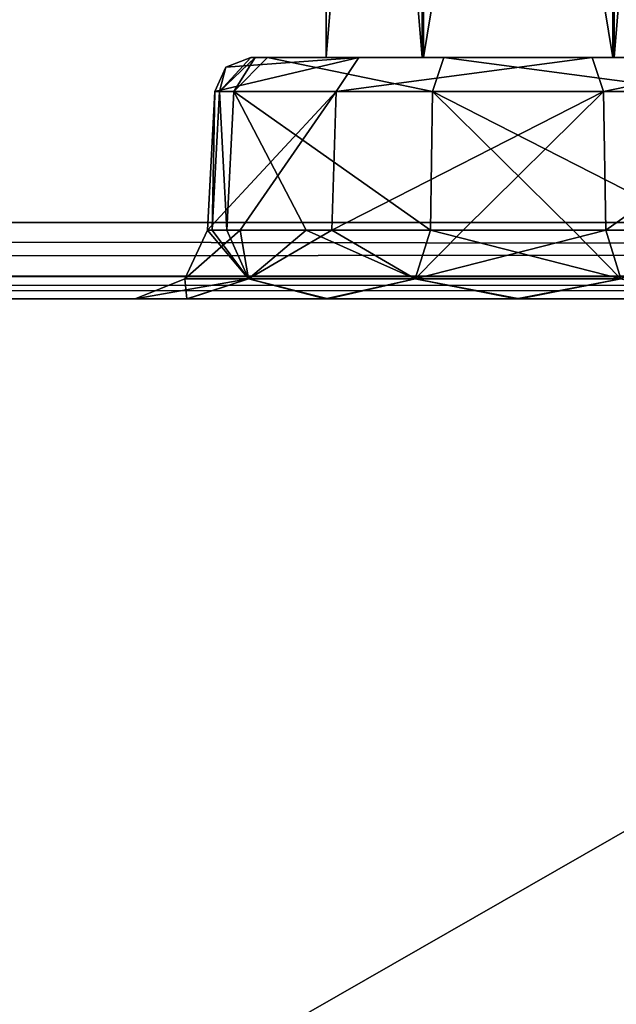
# Model space of a CAD drawing. Header units: inches. Extents: x -10 to 10, y -2.3 to 4.3.
# Tile 480 of 656: x -2.207 to -1.959, y -1.897 to -1.489. Entities that reach past the tile are written whole.
import ezdxf

# ---------------------------------------------------------------- set-up
doc = ezdxf.new("R2010")
doc.units = ezdxf.units.IN
doc.header["$LTSCALE"] = 65.185185
doc.header["$MEASUREMENT"] = 0
for name, color, linetype in [('10955', 7, 'CONTINUOUS'), ('10964', 7, 'CONTINUOUS'), ('1151', 7, 'CONTINUOUS'), ('1186', 7, 'CONTINUOUS'), ('1211', 7, 'CONTINUOUS'), ('12211', 7, 'CONTINUOUS'), ('12212', 7, 'CONTINUOUS'), ('12213', 7, 'CONTINUOUS'), ('12214', 7, 'CONTINUOUS'), ('12215', 7, 'CONTINUOUS'), ('12216', 7, 'CONTINUOUS'), ('12217', 7, 'CONTINUOUS'), ('12218', 7, 'CONTINUOUS'), ('12219', 7, 'CONTINUOUS'), ('12288', 7, 'CONTINUOUS'), ('12289', 7, 'CONTINUOUS'), ('12290', 7, 'CONTINUOUS'), ('12291', 7, 'CONTINUOUS'), ('12292', 7, 'CONTINUOUS'), ('12293', 7, 'CONTINUOUS'), ('12294', 7, 'CONTINUOUS'), ('12295', 7, 'CONTINUOUS'), ('12296', 7, 'CONTINUOUS'), ('1241', 7, 'CONTINUOUS'), ('1242', 7, 'CONTINUOUS'), ('1645', 7, 'CONTINUOUS'), ('9173', 7, 'CONTINUOUS')]:
    doc.layers.add(name, color=color, linetype=linetype)

msp = doc.modelspace()

# ---------------------------------------------------------------- linework, layer by layer
at = {"layer": '10955', "linetype": 'CONTINUOUS'}
for points in [[(-2.79289, 0.895, 13.9861), (2.79289, 0.895, 13.9861), (-2.79289, -2.305, 13.9861), (-2.79289, 0.895, 13.9861)], [(-2.79289, -2.305, 13.9861), (2.79289, 0.895, 13.9861), (2.79289, -2.305, 13.9861), (-2.79289, -2.305, 13.9861)]]:
    msp.add_3dface(points, dxfattribs=at)
at = {"layer": '10964', "linetype": 'CONTINUOUS'}
for points in [[(-2.79289, -2.305, 14.1431), (2.79289, -2.305, 14.1431), (-2.79289, 0.895, 14.1431), (-2.79289, -2.305, 14.1431)], [(-2.79289, 0.895, 14.1431), (2.79289, -2.305, 14.1431), (2.79289, 0.895, 14.1431), (-2.79289, 0.895, 14.1431)]]:
    msp.add_3dface(points, dxfattribs=at)
at = {"layer": '1151', "linetype": 'CONTINUOUS'}
for points in [[(-8.57837, -1.57343, 4.62775), (8.57837, -1.57343, 4.62775), (-8.52935, -0.63817, 4.57874), (-8.57837, -1.57343, 4.62775)], [(-8.52935, -0.63817, 4.57874), (8.57837, -1.57343, 4.62775), (-7.12257, -0.63817, 4.57874), (-8.52935, -0.63817, 4.57874)], [(-7.12257, -0.63817, 4.57874), (8.57837, -1.57343, 4.62775), (-6.87743, -0.63817, 4.57874), (-7.12257, -0.63817, 4.57874)], [(-6.87743, -0.63817, 4.57874), (8.57837, -1.57343, 4.62775), (-6.10307, -0.63817, 4.57874), (-6.87743, -0.63817, 4.57874)], [(-6.10307, -0.63817, 4.57874), (8.57837, -1.57343, 4.62775), (-5.89693, -0.63817, 4.57874), (-6.10307, -0.63817, 4.57874)], [(-5.89693, -0.63817, 4.57874), (8.57837, -1.57343, 4.62775), (-5.12257, -0.63817, 4.57874), (-5.89693, -0.63817, 4.57874)], [(-5.12257, -0.63817, 4.57874), (8.57837, -1.57343, 4.62775), (-4.87743, -0.63817, 4.57874), (-5.12257, -0.63817, 4.57874)], [(-4.87743, -0.63817, 4.57874), (8.57837, -1.57343, 4.62775), (-4.10307, -0.63817, 4.57874), (-4.87743, -0.63817, 4.57874)], [(8.57837, -1.57343, 4.62775), (-3.89693, -0.63817, 4.57874), (-4.10307, -0.63817, 4.57874), (8.57837, -1.57343, 4.62775)], [(-3.89693, -0.63817, 4.57874), (8.57837, -1.57343, 4.62775), (-3.12257, -0.63817, 4.57874), (-3.89693, -0.63817, 4.57874)], [(-3.12257, -0.63817, 4.57874), (8.57837, -1.57343, 4.62775), (-2.87743, -0.63817, 4.57874), (-3.12257, -0.63817, 4.57874)], [(-2.87743, -0.63817, 4.57874), (8.57837, -1.57343, 4.62775), (-2.10307, -0.63817, 4.57874), (-2.87743, -0.63817, 4.57874)], [(-2.10307, -0.63817, 4.57874), (8.57837, -1.57343, 4.62775), (-1.89693, -0.63817, 4.57874), (-2.10307, -0.63817, 4.57874)]]:
    msp.add_3dface(points, dxfattribs=at)
at = {"layer": '1186', "linetype": 'CONTINUOUS'}
for points in [[(-8.5782, -1.605, -4.59779), (8.57822, -1.605, -4.59779), (-6.00065, -1.605, -4.51065), (-8.5782, -1.605, -4.59779)], [(8.57822, -1.605, 4.59779), (-8.5782, -1.605, 4.59779), (6.00065, -1.605, 4.51065), (8.57822, -1.605, 4.59779)], [(6.00065, -1.605, 4.51065), (-8.5782, -1.605, 4.59779), (5.92133, -1.605, 4.48984), (6.00065, -1.605, 4.51065)], [(5.92133, -1.605, 4.48984), (-8.5782, -1.605, 4.59779), (2.00065, -1.605, 4.51065), (5.92133, -1.605, 4.48984)], [(2.00065, -1.605, 4.51065), (-8.5782, -1.605, 4.59779), (1.92133, -1.605, 4.48984), (2.00065, -1.605, 4.51065)], [(1.92133, -1.605, 4.48984), (-8.5782, -1.605, 4.59779), (-1.99935, -1.605, 4.51065), (1.92133, -1.605, 4.48984)], [(-1.99935, -1.605, 4.51065), (-8.5782, -1.605, 4.59779), (-2.07867, -1.605, 4.48984), (-1.99935, -1.605, 4.51065)], [(-2.07867, -1.605, 4.48984), (-8.5782, -1.605, 4.59779), (-2.31453, -1.605, 4.45621), (-2.07867, -1.605, 4.48984)], [(-6.00065, -1.605, -4.51065), (8.57822, -1.605, -4.59779), (-5.92133, -1.605, -4.48984), (-6.00065, -1.605, -4.51065)], [(-5.92133, -1.605, -4.48984), (8.57822, -1.605, -4.59779), (-2.00065, -1.605, -4.51065), (-5.92133, -1.605, -4.48984)], [(-5.92133, -1.605, -4.48984), (-2.00065, -1.605, -4.51065), (-5.68547, -1.605, -4.45621), (-5.92133, -1.605, -4.48984)], [(-5.68547, -1.605, -4.45621), (-2.00065, -1.605, -4.51065), (-5.17483, -1.605, -4.45621), (-5.68547, -1.605, -4.45621)], [(-5.17483, -1.605, -4.45621), (-2.00065, -1.605, -4.51065), (-4.82517, -1.605, -4.45621), (-5.17483, -1.605, -4.45621)], [(-4.82517, -1.605, -4.45621), (-2.00065, -1.605, -4.51065), (-4.15533, -1.605, -4.45621), (-4.82517, -1.605, -4.45621)], [(-4.15533, -1.605, -4.45621), (-2.00065, -1.605, -4.51065), (-3.84467, -1.605, -4.45621), (-4.15533, -1.605, -4.45621)], [(-3.84467, -1.605, -4.45621), (-2.00065, -1.605, -4.51065), (-3.17483, -1.605, -4.45621), (-3.84467, -1.605, -4.45621)], [(-3.17483, -1.605, -4.45621), (-2.00065, -1.605, -4.51065), (-3.13242, -1.605, -4.43865), (-3.17483, -1.605, -4.45621)], [(-3.13242, -1.605, -4.43865), (-2.00065, -1.605, -4.51065), (-2.82517, -1.605, -4.45621), (-3.13242, -1.605, -4.43865)], [(-2.82517, -1.605, -4.45621), (-2.00065, -1.605, -4.51065), (-2.31452, -1.605, -4.45621), (-2.82517, -1.605, -4.45621)], [(-2.13696, -1.605, 4.43203), (-2.07867, -1.605, 4.48984), (-2.31453, -1.605, 4.45621), (-2.13696, -1.605, 4.43203)], [(-2.26926, -1.605, 4.4356), (-2.13696, -1.605, 4.43203), (-2.31453, -1.605, 4.45621), (-2.26926, -1.605, 4.4356)], [(-2.00065, -1.605, -4.51065), (-2.07978, -1.605, -4.4892), (-2.31452, -1.605, -4.45621), (-2.00065, -1.605, -4.51065)], [(-2.31452, -1.605, -4.45621), (-2.07978, -1.605, -4.4892), (-2.26927, -1.605, -4.4356), (-2.31452, -1.605, -4.45621)], [(-2.26927, -1.605, -4.4356), (-2.07978, -1.605, -4.4892), (-2.25518, -1.605, -4.38789), (-2.26927, -1.605, -4.4356)], [(-2.15871, -1.605, 4.352), (-2.13696, -1.605, 4.43203), (-2.26926, -1.605, 4.4356), (-2.15871, -1.605, 4.352)], [(-2.25518, -1.605, 4.3879), (-2.15871, -1.605, 4.352), (-2.26926, -1.605, 4.4356), (-2.25518, -1.605, 4.3879)], [(-2.07978, -1.605, -4.4892), (-2.13726, -1.605, -4.43156), (-2.25518, -1.605, -4.38789), (-2.07978, -1.605, -4.4892)], [(-2.25518, -1.605, -4.38789), (-2.13726, -1.605, -4.43156), (-2.25165, -1.605, -4.29664), (-2.25518, -1.605, -4.38789)], [(-2.21654, -1.605, 4.2123), (-2.15871, -1.605, 4.352), (-2.25518, -1.605, 4.3879), (-2.21654, -1.605, 4.2123)], [(-2.25165, -1.605, -4.29664), (-2.13726, -1.605, -4.43156), (-2.21654, -1.605, -4.2123), (-2.25165, -1.605, -4.29664)], [(-2.21654, -1.605, -4.2123), (-2.13726, -1.605, -4.43156), (-2.21417, -1.605, -4.15123), (-2.21654, -1.605, -4.2123)], [(-2.21427, -1.605, 4.15103), (-2.15871, -1.605, 4.352), (-2.21654, -1.605, 4.2123), (-2.21427, -1.605, 4.15103)], [(-2.15871, -1.605, -4.352), (-2.15871, -1.605, 4.352), (-2.21427, -1.605, 4.15103), (-2.15871, -1.605, -4.352)], [(-2.15871, -1.605, -4.352), (-2.21427, -1.605, 4.15103), (-2.21417, -1.605, -4.15123), (-2.15871, -1.605, -4.352)], [(-2.13726, -1.605, -4.43156), (-2.15871, -1.605, -4.352), (-2.21417, -1.605, -4.15123), (-2.13726, -1.605, -4.43156)], [(-2.15871, -1.605, -4.352), (-2.13696, -1.605, -4.27197), (-2.15871, -1.605, 4.352), (-2.15871, -1.605, -4.352)], [(-2.15871, -1.605, 4.352), (-2.13696, -1.605, -4.27197), (-2.13726, -1.605, 4.27244), (-2.15871, -1.605, 4.352)], [(-2.13726, -1.605, 4.27244), (-2.13696, -1.605, -4.27197), (-2.07978, -1.605, 4.2148), (-2.13726, -1.605, 4.27244)], [(-2.13696, -1.605, -4.27197), (-2.07867, -1.605, -4.21416), (-2.07978, -1.605, 4.2148), (-2.13696, -1.605, -4.27197)], [(-2.07978, -1.605, 4.2148), (-2.07867, -1.605, -4.21416), (-2.00065, -1.605, 4.19335), (-2.07978, -1.605, 4.2148)], [(-2.07867, -1.605, -4.21416), (-1.99935, -1.605, -4.19335), (-2.00065, -1.605, 4.19335), (-2.07867, -1.605, -4.21416)], [(-2.00065, -1.605, -4.51065), (8.57822, -1.605, -4.59779), (-1.92133, -1.605, -4.48984), (-2.00065, -1.605, -4.51065)], [(-2.00065, -1.605, 4.19335), (-1.99935, -1.605, -4.19335), (-1.92133, -1.605, 4.21416), (-2.00065, -1.605, 4.19335)], [(-1.99935, -1.605, -4.19335), (-1.92022, -1.605, -4.2148), (-1.92133, -1.605, 4.21416), (-1.99935, -1.605, -4.19335)], [(1.92133, -1.605, 4.48984), (-1.99935, -1.605, 4.51065), (1.68547, -1.605, 4.45621), (1.92133, -1.605, 4.48984)], [(-1.99935, -1.605, 4.51065), (-1.92022, -1.605, 4.4892), (-1.68548, -1.605, 4.45621), (-1.99935, -1.605, 4.51065)], [(-1.17483, -1.605, 4.45621), (-1.99935, -1.605, 4.51065), (-1.68548, -1.605, 4.45621), (-1.17483, -1.605, 4.45621)], [(-1.99935, -1.605, 4.51065), (-1.17483, -1.605, 4.45621), (-0.86758, -1.605, 4.43865), (-1.99935, -1.605, 4.51065)], [(1.68547, -1.605, 4.45621), (-1.99935, -1.605, 4.51065), (1.17483, -1.605, 4.45621), (1.68547, -1.605, 4.45621)], [(1.17483, -1.605, 4.45621), (-1.99935, -1.605, 4.51065), (0.82517, -1.605, 4.45621), (1.17483, -1.605, 4.45621)], [(0.82517, -1.605, 4.45621), (-1.99935, -1.605, 4.51065), (-0.82517, -1.605, 4.45621), (0.82517, -1.605, 4.45621)], [(-0.82517, -1.605, 4.45621), (-1.99935, -1.605, 4.51065), (-0.86758, -1.605, 4.43865), (-0.82517, -1.605, 4.45621)]]:
    msp.add_3dface(points, dxfattribs=at)
at = {"layer": '1211', "linetype": 'CONTINUOUS'}
for points in [[(8.57837, -1.59603, 4.61919), (8.57837, -1.57343, 4.62775), (-8.57837, -1.59542, 4.61977), (8.57837, -1.59603, 4.61919)], [(-8.57837, -1.59542, 4.61977), (8.57837, -1.57343, 4.62775), (-8.57837, -1.57343, 4.62775), (-8.57837, -1.59542, 4.61977)], [(-8.5782, -1.605, 4.59779), (8.57837, -1.59603, 4.61919), (-8.57837, -1.59542, 4.61977), (-8.5782, -1.605, 4.59779)], [(-8.5782, -1.605, 4.59779), (8.57822, -1.605, 4.59779), (8.57837, -1.59603, 4.61919), (-8.5782, -1.605, 4.59779)]]:
    msp.add_3dface(points, dxfattribs=at)
at = {"layer": '12211', "linetype": 'CONTINUOUS'}
for points in [[(-2.13806, -1.59676, -4.352), (-2.11169, -1.59676, -4.43315), (-2.12875, -1.57657, -4.352), (-2.13806, -1.59676, -4.352)], [(-2.12875, -1.57657, -4.352), (-2.11169, -1.59676, -4.43315), (-2.12672, -1.57657, -4.3748), (-2.12875, -1.57657, -4.352)], [(-2.12672, -1.57657, -4.3748), (-2.11169, -1.59676, -4.43315), (-2.12067, -1.57657, -4.39689), (-2.12672, -1.57657, -4.3748)], [(-2.12067, -1.57657, -4.39689), (-2.11169, -1.59676, -4.43315), (-2.0878, -1.57657, -4.44617), (-2.12067, -1.57657, -4.39689)], [(-2.11169, -1.59676, -4.43315), (-2.04266, -1.59676, -4.4833), (-2.0878, -1.57657, -4.44617), (-2.11169, -1.59676, -4.43315)], [(-2.0878, -1.57657, -4.44617), (-2.04266, -1.59676, -4.4833), (-2.03635, -1.57657, -4.47551), (-2.0878, -1.57657, -4.44617)], [(-2.04266, -1.59676, -4.4833), (-1.95734, -1.59676, -4.4833), (-2.03635, -1.57657, -4.47551), (-2.04266, -1.59676, -4.4833)], [(-2.03635, -1.57657, -4.47551), (-1.95734, -1.59676, -4.4833), (-1.9772, -1.57657, -4.47872), (-2.03635, -1.57657, -4.47551)], [(-1.9772, -1.57657, -4.47872), (-1.95734, -1.59676, -4.4833), (-1.92287, -1.57657, -4.45509), (-1.9772, -1.57657, -4.47872)], [(-2.15871, -1.605, -4.352), (-2.13726, -1.605, -4.43156), (-2.13806, -1.59676, -4.352), (-2.15871, -1.605, -4.352)], [(-2.13806, -1.59676, -4.352), (-2.13726, -1.605, -4.43156), (-2.11169, -1.59676, -4.43315), (-2.13806, -1.59676, -4.352)], [(-2.13726, -1.605, -4.43156), (-2.07978, -1.605, -4.4892), (-2.11169, -1.59676, -4.43315), (-2.13726, -1.605, -4.43156)], [(-2.11169, -1.59676, -4.43315), (-2.07978, -1.605, -4.4892), (-2.04266, -1.59676, -4.4833), (-2.11169, -1.59676, -4.43315)], [(-2.07978, -1.605, -4.4892), (-2.00065, -1.605, -4.51065), (-2.04266, -1.59676, -4.4833), (-2.07978, -1.605, -4.4892)], [(-2.04266, -1.59676, -4.4833), (-2.00065, -1.605, -4.51065), (-1.95734, -1.59676, -4.4833), (-2.04266, -1.59676, -4.4833)], [(-2.00065, -1.605, -4.51065), (-1.92133, -1.605, -4.48984), (-1.95734, -1.59676, -4.4833), (-2.00065, -1.605, -4.51065)]]:
    msp.add_3dface(points, dxfattribs=at)
at = {"layer": '12212', "linetype": 'CONTINUOUS'}
for points in [[(-2.11169, -1.59676, -4.27085), (-2.13806, -1.59676, -4.352), (-2.11512, -1.57657, -4.29435), (-2.11169, -1.59676, -4.27085)], [(-2.13806, -1.59676, -4.352), (-2.12875, -1.57657, -4.352), (-2.11512, -1.57657, -4.29435), (-2.13806, -1.59676, -4.352)], [(-2.07713, -1.57657, -4.24891), (-2.11169, -1.59676, -4.27085), (-2.11512, -1.57657, -4.29435), (-2.07713, -1.57657, -4.24891)], [(-2.04266, -1.59676, -4.2207), (-2.11169, -1.59676, -4.27085), (-2.07713, -1.57657, -4.24891), (-2.04266, -1.59676, -4.2207)], [(-2.0228, -1.57657, -4.22528), (-2.04266, -1.59676, -4.2207), (-2.07713, -1.57657, -4.24891), (-2.0228, -1.57657, -4.22528)], [(-1.96365, -1.57657, -4.22849), (-2.04266, -1.59676, -4.2207), (-2.0228, -1.57657, -4.22528), (-1.96365, -1.57657, -4.22849)], [(-1.95734, -1.59676, -4.2207), (-2.04266, -1.59676, -4.2207), (-1.96365, -1.57657, -4.22849), (-1.95734, -1.59676, -4.2207)], [(-1.9122, -1.57657, -4.25783), (-1.95734, -1.59676, -4.2207), (-1.96365, -1.57657, -4.22849), (-1.9122, -1.57657, -4.25783)], [(-2.13696, -1.605, -4.27197), (-2.15871, -1.605, -4.352), (-2.11169, -1.59676, -4.27085), (-2.13696, -1.605, -4.27197)], [(-2.15871, -1.605, -4.352), (-2.13806, -1.59676, -4.352), (-2.11169, -1.59676, -4.27085), (-2.15871, -1.605, -4.352)], [(-2.07867, -1.605, -4.21416), (-2.13696, -1.605, -4.27197), (-2.11169, -1.59676, -4.27085), (-2.07867, -1.605, -4.21416)], [(-2.04266, -1.59676, -4.2207), (-2.07867, -1.605, -4.21416), (-2.11169, -1.59676, -4.27085), (-2.04266, -1.59676, -4.2207)], [(-1.99935, -1.605, -4.19335), (-2.07867, -1.605, -4.21416), (-2.04266, -1.59676, -4.2207), (-1.99935, -1.605, -4.19335)], [(-1.95734, -1.59676, -4.2207), (-1.99935, -1.605, -4.19335), (-2.04266, -1.59676, -4.2207), (-1.95734, -1.59676, -4.2207)], [(-1.92022, -1.605, -4.2148), (-1.99935, -1.605, -4.19335), (-1.95734, -1.59676, -4.2207), (-1.92022, -1.605, -4.2148)]]:
    msp.add_3dface(points, dxfattribs=at)
at = {"layer": '12213', "linetype": 'CONTINUOUS'}
for points in [[(-2.07536, -1.51921, -4.25134), (-2.12875, -1.57657, -4.352), (-2.12574, -1.51921, -4.352), (-2.07536, -1.51921, -4.25134)], [(-2.11512, -1.57657, -4.29435), (-2.12875, -1.57657, -4.352), (-2.07536, -1.51921, -4.25134), (-2.11512, -1.57657, -4.29435)], [(-2.07713, -1.57657, -4.24891), (-2.11512, -1.57657, -4.29435), (-2.07536, -1.51921, -4.25134), (-2.07713, -1.57657, -4.24891)], [(-1.96459, -1.51921, -4.23134), (-2.07713, -1.57657, -4.24891), (-2.07536, -1.51921, -4.25134), (-1.96459, -1.51921, -4.23134)], [(-2.0228, -1.57657, -4.22528), (-2.07713, -1.57657, -4.24891), (-1.96459, -1.51921, -4.23134), (-2.0228, -1.57657, -4.22528)], [(-1.96365, -1.57657, -4.22849), (-2.0228, -1.57657, -4.22528), (-1.96459, -1.51921, -4.23134), (-1.96365, -1.57657, -4.22849)], [(-1.88219, -1.51921, -4.30804), (-1.96365, -1.57657, -4.22849), (-1.96459, -1.51921, -4.23134), (-1.88219, -1.51921, -4.30804)], [(-1.9122, -1.57657, -4.25783), (-1.96365, -1.57657, -4.22849), (-1.88219, -1.51921, -4.30804), (-1.9122, -1.57657, -4.25783)]]:
    msp.add_3dface(points, dxfattribs=at)
at = {"layer": '12214', "linetype": 'CONTINUOUS'}
for points in [[(-2.12875, -1.57657, -4.352), (-2.12672, -1.57657, -4.3748), (-2.12574, -1.51921, -4.352), (-2.12875, -1.57657, -4.352)], [(-2.12574, -1.51921, -4.352), (-2.12672, -1.57657, -4.3748), (-2.12375, -1.51921, -4.37434), (-2.12574, -1.51921, -4.352)], [(-2.12672, -1.57657, -4.3748), (-2.12067, -1.57657, -4.39689), (-2.12375, -1.51921, -4.37434), (-2.12672, -1.57657, -4.3748)], [(-2.12375, -1.51921, -4.37434), (-2.12067, -1.57657, -4.39689), (-2.11781, -1.51921, -4.39596), (-2.12375, -1.51921, -4.37434)], [(-2.12067, -1.57657, -4.39689), (-2.0878, -1.57657, -4.44617), (-2.11781, -1.51921, -4.39596), (-2.12067, -1.57657, -4.39689)], [(-2.11781, -1.51921, -4.39596), (-2.03635, -1.57657, -4.47551), (-2.03541, -1.51921, -4.47266), (-2.11781, -1.51921, -4.39596)], [(-2.0878, -1.57657, -4.44617), (-2.03635, -1.57657, -4.47551), (-2.11781, -1.51921, -4.39596), (-2.0878, -1.57657, -4.44617)], [(-2.03635, -1.57657, -4.47551), (-1.9772, -1.57657, -4.47872), (-2.03541, -1.51921, -4.47266), (-2.03635, -1.57657, -4.47551)], [(-1.9772, -1.57657, -4.47872), (-1.92287, -1.57657, -4.45509), (-2.03541, -1.51921, -4.47266), (-1.9772, -1.57657, -4.47872)], [(-2.03541, -1.51921, -4.47266), (-1.92287, -1.57657, -4.45509), (-1.92464, -1.51921, -4.45266), (-2.03541, -1.51921, -4.47266)]]:
    msp.add_3dface(points, dxfattribs=at)
at = {"layer": '12215', "linetype": 'CONTINUOUS'}
for points in [[(-2.12109, -1.50912, -4.352), (-2.12375, -1.51921, -4.37434), (-2.11077, -1.505, -4.352), (-2.12109, -1.50912, -4.352)], [(-2.12375, -1.51921, -4.37434), (-2.11781, -1.51921, -4.39596), (-2.109, -1.505, -4.37168), (-2.12375, -1.51921, -4.37434)], [(-2.11077, -1.505, -4.352), (-2.12375, -1.51921, -4.37434), (-2.109, -1.505, -4.37168), (-2.11077, -1.505, -4.352)], [(-2.11781, -1.51921, -4.39596), (-2.10378, -1.505, -4.39073), (-2.109, -1.505, -4.37168), (-2.11781, -1.51921, -4.39596)], [(-2.11781, -1.51921, -4.39596), (-2.03541, -1.51921, -4.47266), (-2.10378, -1.505, -4.39073), (-2.11781, -1.51921, -4.39596)], [(-2.10378, -1.505, -4.39073), (-2.03541, -1.51921, -4.47266), (-2.03072, -1.505, -4.45838), (-2.10378, -1.505, -4.39073)], [(-2.03541, -1.51921, -4.47266), (-1.92464, -1.51921, -4.45266), (-2.03072, -1.505, -4.45838), (-2.03541, -1.51921, -4.47266)], [(-2.03072, -1.505, -4.45838), (-1.92464, -1.51921, -4.45266), (-1.93403, -1.505, -4.44092), (-2.03072, -1.505, -4.45838)], [(-2.12574, -1.51921, -4.352), (-2.12375, -1.51921, -4.37434), (-2.12109, -1.50912, -4.352), (-2.12574, -1.51921, -4.352)]]:
    msp.add_3dface(points, dxfattribs=at)
at = {"layer": '12216', "linetype": 'CONTINUOUS'}
for points in [[(-2.11077, -1.505, -4.352), (-2.0795, -1.505, -4.352), (-2.03924, -1.505, -4.28289), (-2.11077, -1.505, -4.352)], [(-2.06597, -1.505, -4.26308), (-2.11077, -1.505, -4.352), (-2.03924, -1.505, -4.28289), (-2.06597, -1.505, -4.26308)], [(-2.11077, -1.505, -4.352), (-2.109, -1.505, -4.37168), (-2.0795, -1.505, -4.352), (-2.11077, -1.505, -4.352)], [(-2.109, -1.505, -4.37168), (-2.10378, -1.505, -4.39073), (-2.0795, -1.505, -4.352), (-2.109, -1.505, -4.37168)], [(-2.0795, -1.505, -4.352), (-2.10378, -1.505, -4.39073), (-2.03977, -1.505, -4.42079), (-2.0795, -1.505, -4.352)], [(-2.10378, -1.505, -4.39073), (-2.03072, -1.505, -4.45838), (-2.03977, -1.505, -4.42079), (-2.10378, -1.505, -4.39073)], [(-1.96928, -1.505, -4.24562), (-2.06597, -1.505, -4.26308), (-2.03924, -1.505, -4.28289), (-1.96928, -1.505, -4.24562)], [(-2.03977, -1.505, -4.42079), (-2.03072, -1.505, -4.45838), (-1.96076, -1.505, -4.42111), (-2.03977, -1.505, -4.42079)], [(-1.96023, -1.505, -4.28321), (-1.96928, -1.505, -4.24562), (-2.03924, -1.505, -4.28289), (-1.96023, -1.505, -4.28321)], [(-2.03072, -1.505, -4.45838), (-1.93403, -1.505, -4.44092), (-1.96076, -1.505, -4.42111), (-2.03072, -1.505, -4.45838)], [(-1.89622, -1.505, -4.31327), (-1.96928, -1.505, -4.24562), (-1.96023, -1.505, -4.28321), (-1.89622, -1.505, -4.31327)], [(-1.96076, -1.505, -4.42111), (-1.88923, -1.505, -4.352), (-1.9205, -1.505, -4.352), (-1.96076, -1.505, -4.42111)], [(-1.93403, -1.505, -4.44092), (-1.88923, -1.505, -4.352), (-1.96076, -1.505, -4.42111), (-1.93403, -1.505, -4.44092)], [(-1.9205, -1.505, -4.352), (-1.89622, -1.505, -4.31327), (-1.96023, -1.505, -4.28321), (-1.9205, -1.505, -4.352)]]:
    msp.add_3dface(points, dxfattribs=at)
at = {"layer": '12217', "linetype": 'CONTINUOUS'}
for points in [[(-2.07536, -1.51921, -4.25134), (-2.12574, -1.51921, -4.352), (-2.06597, -1.505, -4.26308), (-2.07536, -1.51921, -4.25134)], [(-2.12574, -1.51921, -4.352), (-2.12109, -1.50912, -4.352), (-2.06597, -1.505, -4.26308), (-2.12574, -1.51921, -4.352)], [(-2.12109, -1.50912, -4.352), (-2.11077, -1.505, -4.352), (-2.06597, -1.505, -4.26308), (-2.12109, -1.50912, -4.352)], [(-1.96459, -1.51921, -4.23134), (-2.07536, -1.51921, -4.25134), (-1.96928, -1.505, -4.24562), (-1.96459, -1.51921, -4.23134)], [(-2.07536, -1.51921, -4.25134), (-2.06597, -1.505, -4.26308), (-1.96928, -1.505, -4.24562), (-2.07536, -1.51921, -4.25134)], [(-1.96459, -1.51921, -4.23134), (-1.96928, -1.505, -4.24562), (-1.89622, -1.505, -4.31327), (-1.96459, -1.51921, -4.23134)], [(-1.88219, -1.51921, -4.30804), (-1.96459, -1.51921, -4.23134), (-1.89622, -1.505, -4.31327), (-1.88219, -1.51921, -4.30804)]]:
    msp.add_3dface(points, dxfattribs=at)
at = {"layer": '12218', "linetype": 'CONTINUOUS'}
for points in [[(-2.0795, -1.025, -4.352), (-2.03977, -1.505, -4.42079), (-2.03975, -1.025, -4.42085), (-2.0795, -1.025, -4.352)], [(-2.0795, -1.505, -4.352), (-2.03977, -1.505, -4.42079), (-2.0795, -1.025, -4.352), (-2.0795, -1.505, -4.352)], [(-2.03977, -1.505, -4.42079), (-1.96076, -1.505, -4.42111), (-2.03975, -1.025, -4.42085), (-2.03977, -1.505, -4.42079)], [(-2.03975, -1.025, -4.42085), (-1.96076, -1.505, -4.42111), (-1.96025, -1.025, -4.42085), (-2.03975, -1.025, -4.42085)], [(-1.96076, -1.505, -4.42111), (-1.9205, -1.505, -4.352), (-1.96025, -1.025, -4.42085), (-1.96076, -1.505, -4.42111)], [(-1.96025, -1.025, -4.42085), (-1.9205, -1.505, -4.352), (-1.9205, -1.025, -4.352), (-1.96025, -1.025, -4.42085)]]:
    msp.add_3dface(points, dxfattribs=at)
at = {"layer": '12219', "linetype": 'CONTINUOUS'}
for points in [[(-2.0795, -1.505, -4.352), (-2.0795, -1.025, -4.352), (-2.03975, -1.025, -4.28315), (-2.0795, -1.505, -4.352)], [(-2.03924, -1.505, -4.28289), (-2.0795, -1.505, -4.352), (-2.03975, -1.025, -4.28315), (-2.03924, -1.505, -4.28289)], [(-1.96025, -1.025, -4.28315), (-2.03924, -1.505, -4.28289), (-2.03975, -1.025, -4.28315), (-1.96025, -1.025, -4.28315)], [(-1.96023, -1.505, -4.28321), (-2.03924, -1.505, -4.28289), (-1.96025, -1.025, -4.28315), (-1.96023, -1.505, -4.28321)], [(-1.9205, -1.025, -4.352), (-1.96023, -1.505, -4.28321), (-1.96025, -1.025, -4.28315), (-1.9205, -1.025, -4.352)], [(-1.9205, -1.505, -4.352), (-1.96023, -1.505, -4.28321), (-1.9205, -1.025, -4.352), (-1.9205, -1.505, -4.352)]]:
    msp.add_3dface(points, dxfattribs=at)
at = {"layer": '12288', "linetype": 'CONTINUOUS'}
for points in [[(-2.11512, -1.57657, 4.40965), (-2.13806, -1.59676, 4.352), (-2.12875, -1.57657, 4.352), (-2.11512, -1.57657, 4.40965)], [(-2.11169, -1.59676, 4.43315), (-2.13806, -1.59676, 4.352), (-2.11512, -1.57657, 4.40965), (-2.11169, -1.59676, 4.43315)], [(-2.07713, -1.57657, 4.45509), (-2.11169, -1.59676, 4.43315), (-2.11512, -1.57657, 4.40965), (-2.07713, -1.57657, 4.45509)], [(-2.04266, -1.59676, 4.4833), (-2.11169, -1.59676, 4.43315), (-2.07713, -1.57657, 4.45509), (-2.04266, -1.59676, 4.4833)], [(-2.0228, -1.57657, 4.47872), (-2.04266, -1.59676, 4.4833), (-2.07713, -1.57657, 4.45509), (-2.0228, -1.57657, 4.47872)], [(-1.96365, -1.57657, 4.47551), (-2.04266, -1.59676, 4.4833), (-2.0228, -1.57657, 4.47872), (-1.96365, -1.57657, 4.47551)], [(-1.95734, -1.59676, 4.4833), (-2.04266, -1.59676, 4.4833), (-1.96365, -1.57657, 4.47551), (-1.95734, -1.59676, 4.4833)], [(-1.9122, -1.57657, 4.44617), (-1.95734, -1.59676, 4.4833), (-1.96365, -1.57657, 4.47551), (-1.9122, -1.57657, 4.44617)], [(-2.13696, -1.605, 4.43203), (-2.15871, -1.605, 4.352), (-2.11169, -1.59676, 4.43315), (-2.13696, -1.605, 4.43203)], [(-2.11169, -1.59676, 4.43315), (-2.15871, -1.605, 4.352), (-2.13806, -1.59676, 4.352), (-2.11169, -1.59676, 4.43315)], [(-2.07867, -1.605, 4.48984), (-2.13696, -1.605, 4.43203), (-2.11169, -1.59676, 4.43315), (-2.07867, -1.605, 4.48984)], [(-2.04266, -1.59676, 4.4833), (-2.07867, -1.605, 4.48984), (-2.11169, -1.59676, 4.43315), (-2.04266, -1.59676, 4.4833)], [(-1.99935, -1.605, 4.51065), (-2.07867, -1.605, 4.48984), (-2.04266, -1.59676, 4.4833), (-1.99935, -1.605, 4.51065)], [(-1.95734, -1.59676, 4.4833), (-1.99935, -1.605, 4.51065), (-2.04266, -1.59676, 4.4833), (-1.95734, -1.59676, 4.4833)], [(-1.92022, -1.605, 4.4892), (-1.99935, -1.605, 4.51065), (-1.95734, -1.59676, 4.4833), (-1.92022, -1.605, 4.4892)]]:
    msp.add_3dface(points, dxfattribs=at)
at = {"layer": '12289', "linetype": 'CONTINUOUS'}
for points in [[(-2.12875, -1.57657, 4.352), (-2.13806, -1.59676, 4.352), (-2.11169, -1.59676, 4.27085), (-2.12875, -1.57657, 4.352)], [(-2.12875, -1.57657, 4.352), (-2.11169, -1.59676, 4.27085), (-2.12672, -1.57657, 4.3292), (-2.12875, -1.57657, 4.352)], [(-2.12672, -1.57657, 4.3292), (-2.11169, -1.59676, 4.27085), (-2.12067, -1.57657, 4.30711), (-2.12672, -1.57657, 4.3292)], [(-2.12067, -1.57657, 4.30711), (-2.11169, -1.59676, 4.27085), (-2.0878, -1.57657, 4.25783), (-2.12067, -1.57657, 4.30711)], [(-2.11169, -1.59676, 4.27085), (-2.04266, -1.59676, 4.2207), (-2.0878, -1.57657, 4.25783), (-2.11169, -1.59676, 4.27085)], [(-2.0878, -1.57657, 4.25783), (-2.04266, -1.59676, 4.2207), (-2.03635, -1.57657, 4.22849), (-2.0878, -1.57657, 4.25783)], [(-2.04266, -1.59676, 4.2207), (-1.95734, -1.59676, 4.2207), (-2.03635, -1.57657, 4.22849), (-2.04266, -1.59676, 4.2207)], [(-2.03635, -1.57657, 4.22849), (-1.95734, -1.59676, 4.2207), (-1.9772, -1.57657, 4.22528), (-2.03635, -1.57657, 4.22849)], [(-1.9772, -1.57657, 4.22528), (-1.95734, -1.59676, 4.2207), (-1.92287, -1.57657, 4.24891), (-1.9772, -1.57657, 4.22528)], [(-2.15871, -1.605, 4.352), (-2.13726, -1.605, 4.27244), (-2.13806, -1.59676, 4.352), (-2.15871, -1.605, 4.352)], [(-2.13806, -1.59676, 4.352), (-2.13726, -1.605, 4.27244), (-2.11169, -1.59676, 4.27085), (-2.13806, -1.59676, 4.352)], [(-2.13726, -1.605, 4.27244), (-2.07978, -1.605, 4.2148), (-2.11169, -1.59676, 4.27085), (-2.13726, -1.605, 4.27244)], [(-2.11169, -1.59676, 4.27085), (-2.07978, -1.605, 4.2148), (-2.04266, -1.59676, 4.2207), (-2.11169, -1.59676, 4.27085)], [(-2.07978, -1.605, 4.2148), (-2.00065, -1.605, 4.19335), (-2.04266, -1.59676, 4.2207), (-2.07978, -1.605, 4.2148)], [(-2.04266, -1.59676, 4.2207), (-2.00065, -1.605, 4.19335), (-1.95734, -1.59676, 4.2207), (-2.04266, -1.59676, 4.2207)], [(-2.00065, -1.605, 4.19335), (-1.92133, -1.605, 4.21416), (-1.95734, -1.59676, 4.2207), (-2.00065, -1.605, 4.19335)]]:
    msp.add_3dface(points, dxfattribs=at)
at = {"layer": '12290', "linetype": 'CONTINUOUS'}
for points in [[(-2.12875, -1.57657, 4.352), (-2.12672, -1.57657, 4.3292), (-2.12574, -1.51921, 4.352), (-2.12875, -1.57657, 4.352)], [(-2.12672, -1.57657, 4.3292), (-2.12067, -1.57657, 4.30711), (-2.12375, -1.51921, 4.32966), (-2.12672, -1.57657, 4.3292)], [(-2.12574, -1.51921, 4.352), (-2.12672, -1.57657, 4.3292), (-2.12375, -1.51921, 4.32966), (-2.12574, -1.51921, 4.352)], [(-2.12375, -1.51921, 4.32966), (-2.12067, -1.57657, 4.30711), (-2.11781, -1.51921, 4.30804), (-2.12375, -1.51921, 4.32966)], [(-2.12067, -1.57657, 4.30711), (-2.0878, -1.57657, 4.25783), (-2.11781, -1.51921, 4.30804), (-2.12067, -1.57657, 4.30711)], [(-2.11781, -1.51921, 4.30804), (-2.03635, -1.57657, 4.22849), (-2.03541, -1.51921, 4.23134), (-2.11781, -1.51921, 4.30804)], [(-2.0878, -1.57657, 4.25783), (-2.03635, -1.57657, 4.22849), (-2.11781, -1.51921, 4.30804), (-2.0878, -1.57657, 4.25783)], [(-2.03635, -1.57657, 4.22849), (-1.9772, -1.57657, 4.22528), (-2.03541, -1.51921, 4.23134), (-2.03635, -1.57657, 4.22849)], [(-2.03541, -1.51921, 4.23134), (-1.92287, -1.57657, 4.24891), (-1.92464, -1.51921, 4.25134), (-2.03541, -1.51921, 4.23134)], [(-1.9772, -1.57657, 4.22528), (-1.92287, -1.57657, 4.24891), (-2.03541, -1.51921, 4.23134), (-1.9772, -1.57657, 4.22528)]]:
    msp.add_3dface(points, dxfattribs=at)
at = {"layer": '12291', "linetype": 'CONTINUOUS'}
for points in [[(-2.12875, -1.57657, 4.352), (-2.12574, -1.51921, 4.352), (-2.07536, -1.51921, 4.45266), (-2.12875, -1.57657, 4.352)], [(-2.11512, -1.57657, 4.40965), (-2.12875, -1.57657, 4.352), (-2.07536, -1.51921, 4.45266), (-2.11512, -1.57657, 4.40965)], [(-2.07713, -1.57657, 4.45509), (-2.11512, -1.57657, 4.40965), (-2.07536, -1.51921, 4.45266), (-2.07713, -1.57657, 4.45509)], [(-1.96459, -1.51921, 4.47266), (-2.07713, -1.57657, 4.45509), (-2.07536, -1.51921, 4.45266), (-1.96459, -1.51921, 4.47266)], [(-2.0228, -1.57657, 4.47872), (-2.07713, -1.57657, 4.45509), (-1.96459, -1.51921, 4.47266), (-2.0228, -1.57657, 4.47872)], [(-1.96365, -1.57657, 4.47551), (-2.0228, -1.57657, 4.47872), (-1.96459, -1.51921, 4.47266), (-1.96365, -1.57657, 4.47551)], [(-1.88219, -1.51921, 4.39596), (-1.96365, -1.57657, 4.47551), (-1.96459, -1.51921, 4.47266), (-1.88219, -1.51921, 4.39596)], [(-1.9122, -1.57657, 4.44617), (-1.96365, -1.57657, 4.47551), (-1.88219, -1.51921, 4.39596), (-1.9122, -1.57657, 4.44617)]]:
    msp.add_3dface(points, dxfattribs=at)
at = {"layer": '12292', "linetype": 'CONTINUOUS'}
for points in [[(-2.06597, -1.505, 4.44092), (-2.12574, -1.51921, 4.352), (-2.12109, -1.50912, 4.352), (-2.06597, -1.505, 4.44092)], [(-2.07536, -1.51921, 4.45266), (-2.12574, -1.51921, 4.352), (-2.06597, -1.505, 4.44092), (-2.07536, -1.51921, 4.45266)], [(-2.11077, -1.505, 4.352), (-2.06597, -1.505, 4.44092), (-2.12109, -1.50912, 4.352), (-2.11077, -1.505, 4.352)], [(-1.96928, -1.505, 4.45838), (-2.07536, -1.51921, 4.45266), (-2.06597, -1.505, 4.44092), (-1.96928, -1.505, 4.45838)], [(-1.96459, -1.51921, 4.47266), (-2.07536, -1.51921, 4.45266), (-1.96928, -1.505, 4.45838), (-1.96459, -1.51921, 4.47266)], [(-1.89622, -1.505, 4.39073), (-1.96459, -1.51921, 4.47266), (-1.96928, -1.505, 4.45838), (-1.89622, -1.505, 4.39073)], [(-1.88219, -1.51921, 4.39596), (-1.96459, -1.51921, 4.47266), (-1.89622, -1.505, 4.39073), (-1.88219, -1.51921, 4.39596)]]:
    msp.add_3dface(points, dxfattribs=at)
at = {"layer": '12293', "linetype": 'CONTINUOUS'}
for points in [[(-2.11077, -1.505, 4.352), (-2.0795, -1.505, 4.352), (-2.03924, -1.505, 4.42111), (-2.11077, -1.505, 4.352)], [(-2.06597, -1.505, 4.44092), (-2.11077, -1.505, 4.352), (-2.03924, -1.505, 4.42111), (-2.06597, -1.505, 4.44092)], [(-2.11077, -1.505, 4.352), (-2.109, -1.505, 4.33232), (-2.0795, -1.505, 4.352), (-2.11077, -1.505, 4.352)], [(-2.109, -1.505, 4.33232), (-2.10378, -1.505, 4.31327), (-2.0795, -1.505, 4.352), (-2.109, -1.505, 4.33232)], [(-2.0795, -1.505, 4.352), (-2.10378, -1.505, 4.31327), (-2.03977, -1.505, 4.28321), (-2.0795, -1.505, 4.352)], [(-2.10378, -1.505, 4.31327), (-2.03072, -1.505, 4.24562), (-2.03977, -1.505, 4.28321), (-2.10378, -1.505, 4.31327)], [(-1.96928, -1.505, 4.45838), (-2.06597, -1.505, 4.44092), (-2.03924, -1.505, 4.42111), (-1.96928, -1.505, 4.45838)], [(-2.03977, -1.505, 4.28321), (-2.03072, -1.505, 4.24562), (-1.96076, -1.505, 4.28289), (-2.03977, -1.505, 4.28321)], [(-1.96023, -1.505, 4.42079), (-1.96928, -1.505, 4.45838), (-2.03924, -1.505, 4.42111), (-1.96023, -1.505, 4.42079)], [(-2.03072, -1.505, 4.24562), (-1.93403, -1.505, 4.26308), (-1.96076, -1.505, 4.28289), (-2.03072, -1.505, 4.24562)], [(-1.89622, -1.505, 4.39073), (-1.96928, -1.505, 4.45838), (-1.96023, -1.505, 4.42079), (-1.89622, -1.505, 4.39073)], [(-1.96076, -1.505, 4.28289), (-1.88923, -1.505, 4.352), (-1.9205, -1.505, 4.352), (-1.96076, -1.505, 4.28289)], [(-1.93403, -1.505, 4.26308), (-1.88923, -1.505, 4.352), (-1.96076, -1.505, 4.28289), (-1.93403, -1.505, 4.26308)], [(-1.9205, -1.505, 4.352), (-1.89622, -1.505, 4.39073), (-1.96023, -1.505, 4.42079), (-1.9205, -1.505, 4.352)]]:
    msp.add_3dface(points, dxfattribs=at)
at = {"layer": '12294', "linetype": 'CONTINUOUS'}
for points in [[(-2.11077, -1.505, 4.352), (-2.12375, -1.51921, 4.32966), (-2.109, -1.505, 4.33232), (-2.11077, -1.505, 4.352)], [(-2.12375, -1.51921, 4.32966), (-2.11077, -1.505, 4.352), (-2.12109, -1.50912, 4.352), (-2.12375, -1.51921, 4.32966)], [(-2.12375, -1.51921, 4.32966), (-2.11781, -1.51921, 4.30804), (-2.109, -1.505, 4.33232), (-2.12375, -1.51921, 4.32966)], [(-2.11781, -1.51921, 4.30804), (-2.03541, -1.51921, 4.23134), (-2.10378, -1.505, 4.31327), (-2.11781, -1.51921, 4.30804)], [(-2.11781, -1.51921, 4.30804), (-2.10378, -1.505, 4.31327), (-2.109, -1.505, 4.33232), (-2.11781, -1.51921, 4.30804)], [(-2.03541, -1.51921, 4.23134), (-2.03072, -1.505, 4.24562), (-2.10378, -1.505, 4.31327), (-2.03541, -1.51921, 4.23134)], [(-2.03541, -1.51921, 4.23134), (-1.92464, -1.51921, 4.25134), (-2.03072, -1.505, 4.24562), (-2.03541, -1.51921, 4.23134)], [(-1.92464, -1.51921, 4.25134), (-1.93403, -1.505, 4.26308), (-2.03072, -1.505, 4.24562), (-1.92464, -1.51921, 4.25134)], [(-2.12574, -1.51921, 4.352), (-2.12375, -1.51921, 4.32966), (-2.12109, -1.50912, 4.352), (-2.12574, -1.51921, 4.352)]]:
    msp.add_3dface(points, dxfattribs=at)
at = {"layer": '12295', "linetype": 'CONTINUOUS'}
for points in [[(-2.0795, -1.025, 4.352), (-2.03977, -1.505, 4.28321), (-2.03975, -1.025, 4.28315), (-2.0795, -1.025, 4.352)], [(-2.0795, -1.505, 4.352), (-2.03977, -1.505, 4.28321), (-2.0795, -1.025, 4.352), (-2.0795, -1.505, 4.352)], [(-2.03977, -1.505, 4.28321), (-1.96076, -1.505, 4.28289), (-2.03975, -1.025, 4.28315), (-2.03977, -1.505, 4.28321)], [(-2.03975, -1.025, 4.28315), (-1.96076, -1.505, 4.28289), (-1.96025, -1.025, 4.28315), (-2.03975, -1.025, 4.28315)], [(-1.96076, -1.505, 4.28289), (-1.9205, -1.505, 4.352), (-1.96025, -1.025, 4.28315), (-1.96076, -1.505, 4.28289)], [(-1.96025, -1.025, 4.28315), (-1.9205, -1.505, 4.352), (-1.9205, -1.025, 4.352), (-1.96025, -1.025, 4.28315)]]:
    msp.add_3dface(points, dxfattribs=at)
at = {"layer": '12296', "linetype": 'CONTINUOUS'}
for points in [[(-2.0795, -1.505, 4.352), (-2.0795, -1.025, 4.352), (-2.03975, -1.025, 4.42085), (-2.0795, -1.505, 4.352)], [(-2.03924, -1.505, 4.42111), (-2.0795, -1.505, 4.352), (-2.03975, -1.025, 4.42085), (-2.03924, -1.505, 4.42111)], [(-1.96025, -1.025, 4.42085), (-2.03924, -1.505, 4.42111), (-2.03975, -1.025, 4.42085), (-1.96025, -1.025, 4.42085)], [(-1.96023, -1.505, 4.42079), (-2.03924, -1.505, 4.42111), (-1.96025, -1.025, 4.42085), (-1.96023, -1.505, 4.42079)], [(-1.9205, -1.025, 4.352), (-1.96023, -1.505, 4.42079), (-1.96025, -1.025, 4.42085), (-1.9205, -1.025, 4.352)], [(-1.9205, -1.505, 4.352), (-1.96023, -1.505, 4.42079), (-1.9205, -1.025, 4.352), (-1.9205, -1.505, 4.352)]]:
    msp.add_3dface(points, dxfattribs=at)
at = {"layer": '1241', "linetype": 'CONTINUOUS'}
for points in [[(-8.57837, -1.59603, -4.61919), (-8.57837, -1.57343, -4.62775), (8.57837, -1.59542, -4.61977), (-8.57837, -1.59603, -4.61919)], [(8.57837, -1.59542, -4.61977), (-8.57837, -1.57343, -4.62775), (8.57837, -1.57343, -4.62775), (8.57837, -1.59542, -4.61977)], [(8.57822, -1.605, -4.59779), (-8.57837, -1.59603, -4.61919), (8.57837, -1.59542, -4.61977), (8.57822, -1.605, -4.59779)], [(8.57822, -1.605, -4.59779), (-8.5782, -1.605, -4.59779), (-8.57837, -1.59603, -4.61919), (8.57822, -1.605, -4.59779)]]:
    msp.add_3dface(points, dxfattribs=at)
at = {"layer": '1242', "linetype": 'CONTINUOUS'}
for points in [[(-1.89693, -0.63817, -4.57874), (-8.57837, -1.57343, -4.62775), (-1.93761, -0.62096, -4.57784), (-1.89693, -0.63817, -4.57874)], [(-1.93761, -0.62096, -4.57784), (-8.57837, -1.57343, -4.62775), (-2.10307, -0.63817, -4.57874), (-1.93761, -0.62096, -4.57784)], [(8.57837, -1.57343, -4.62775), (-8.57837, -1.57343, -4.62775), (8.52935, -0.63817, -4.57874), (8.57837, -1.57343, -4.62775)], [(5.89693, -0.63817, -4.57874), (-8.57837, -1.57343, -4.62775), (5.12257, -0.63817, -4.57874), (5.89693, -0.63817, -4.57874)], [(-8.57837, -1.57343, -4.62775), (5.89693, -0.63817, -4.57874), (6.10307, -0.63817, -4.57874), (-8.57837, -1.57343, -4.62775)], [(5.12257, -0.63817, -4.57874), (-8.57837, -1.57343, -4.62775), (4.87743, -0.63817, -4.57874), (5.12257, -0.63817, -4.57874)], [(4.87743, -0.63817, -4.57874), (-8.57837, -1.57343, -4.62775), (4.10307, -0.63817, -4.57874), (4.87743, -0.63817, -4.57874)], [(4.10307, -0.63817, -4.57874), (-8.57837, -1.57343, -4.62775), (3.89693, -0.63817, -4.57874), (4.10307, -0.63817, -4.57874)], [(3.89693, -0.63817, -4.57874), (-8.57837, -1.57343, -4.62775), (3.12257, -0.63817, -4.57874), (3.89693, -0.63817, -4.57874)], [(3.12257, -0.63817, -4.57874), (-8.57837, -1.57343, -4.62775), (2.87743, -0.63817, -4.57874), (3.12257, -0.63817, -4.57874)], [(2.87743, -0.63817, -4.57874), (-8.57837, -1.57343, -4.62775), (2.10307, -0.63817, -4.57874), (2.87743, -0.63817, -4.57874)], [(2.10307, -0.63817, -4.57874), (-8.57837, -1.57343, -4.62775), (1.89693, -0.63817, -4.57874), (2.10307, -0.63817, -4.57874)], [(1.89693, -0.63817, -4.57874), (-8.57837, -1.57343, -4.62775), (-1.89693, -0.63817, -4.57874), (1.89693, -0.63817, -4.57874)], [(-2.10307, -0.63817, -4.57874), (-8.57837, -1.57343, -4.62775), (-2.87743, -0.63817, -4.57874), (-2.10307, -0.63817, -4.57874)], [(8.52935, -0.63817, -4.57874), (-8.57837, -1.57343, -4.62775), (7.12257, -0.63817, -4.57874), (8.52935, -0.63817, -4.57874)], [(7.12257, -0.63817, -4.57874), (-8.57837, -1.57343, -4.62775), (6.87743, -0.63817, -4.57874), (7.12257, -0.63817, -4.57874)], [(6.87743, -0.63817, -4.57874), (-8.57837, -1.57343, -4.62775), (6.10307, -0.63817, -4.57874), (6.87743, -0.63817, -4.57874)]]:
    msp.add_3dface(points, dxfattribs=at)
at = {"layer": '1645', "linetype": 'CONTINUOUS'}
for points in [[(-2.22175, -1.46919, 4.17749), (-2.23572, -1.50843, 4.19315), (-2.10647, -0.88343, 4.12416), (-2.22175, -1.46919, 4.17749)], [(-2.10647, -0.88343, 4.12416), (-2.23572, -1.50843, 4.19315), (-2.21216, -0.88343, 4.21696), (-2.10647, -0.88343, 4.12416)]]:
    msp.add_3dface(points, dxfattribs=at)
at = {"layer": '9173', "linetype": 'CONTINUOUS'}
for points in [[(-2.8742, -0.63817, -4.47526), (-2.82519, -1.57343, -4.42625), (-2.1063, -0.63817, -4.47526), (-2.8742, -0.63817, -4.47526)], [(-2.1063, -0.63817, -4.47526), (-2.82519, -1.57343, -4.42625), (-2.24865, -0.84229, -4.46456), (-2.1063, -0.63817, -4.47526)]]:
    msp.add_3dface(points, dxfattribs=at)

doc.saveas('drawing.dxf')
